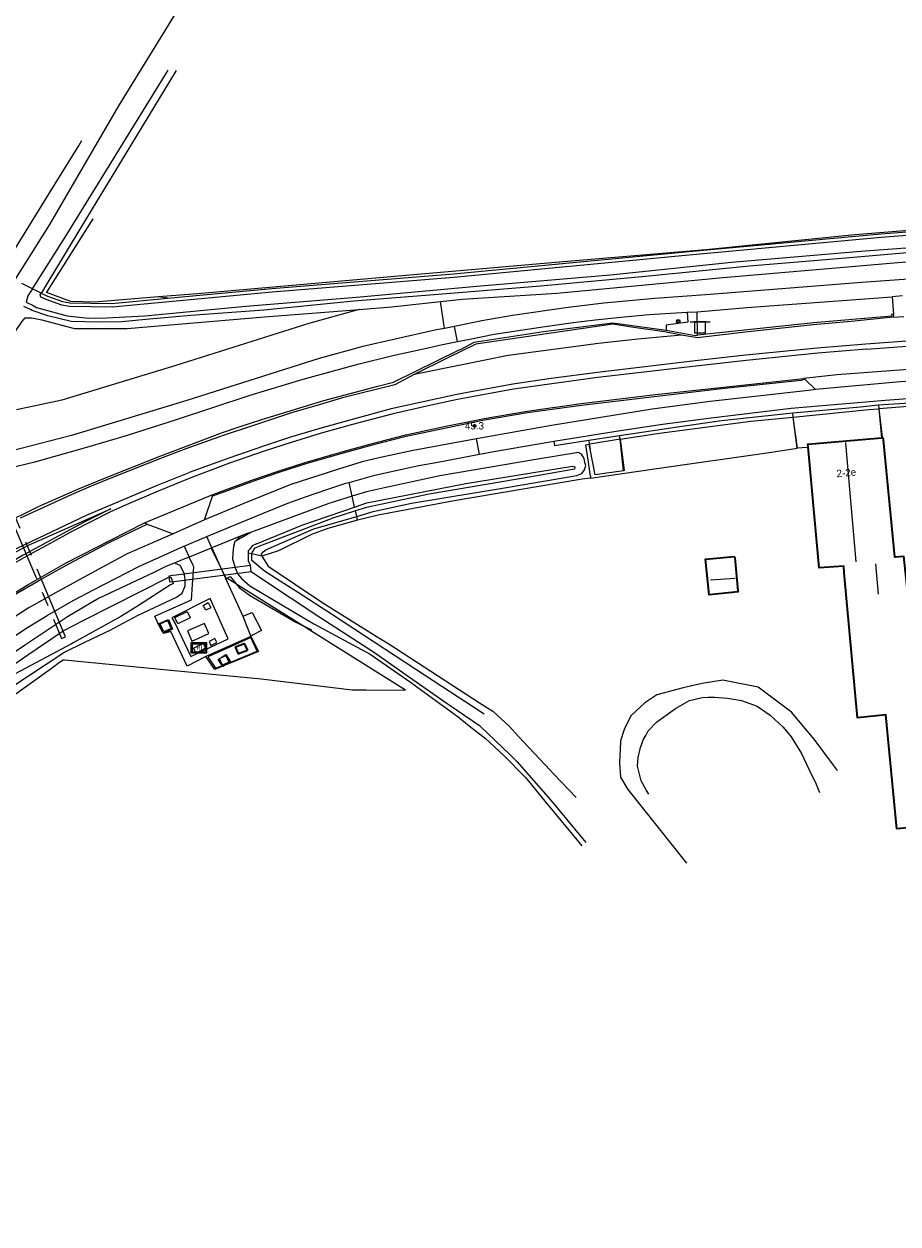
# Model space of a CAD drawing. Header units: metres. Extents: x 169249 to 194689, y 406250 to 412203.
# Tile 337 of 442: x 188052 to 188171, y 411534 to 411698. Entities that reach past the tile are written whole.
import ezdxf
from ezdxf.enums import TextEntityAlignment as Align

# ---------------------------------------------------------------- set-up
doc = ezdxf.new("R2010")
doc.units = ezdxf.units.M
doc.linetypes.add('BGT_NLCS_N264$0$AM-AS', pattern=[16, 10, -2, 2, -2])
doc.layers.get('0').update_dxf_attribs({"linetype": 'CONTINUOUS'})
for name, color, linetype, lineweight in [('BGT_NLCS_N264$0$B-WE-AM-AS_KUNSTWERK_DUIKER-GV', 252, 'BGT_NLCS_N264$0$AM-AS', 18), ('BGT_NLCS_N264$0$B-WE-GW-TALUD_KRUIN-G', 252, 'CONTINUOUS', 18), ('BGT_NLCS_N264$0$B-WE-GW-WATERGANG_INSTEEK-G', 252, 'CONTINUOUS', 18), ('BGT_NLCS_N264$0$B-WE-GW-WATERGANG_SLOOT_BODEM-G', 252, 'CONTINUOUS', 18), ('BGT_NLCS_N264$0$B-WE-GW-WATERGANG_WATERLIJN-G', 252, 'CONTINUOUS', 18), ('BGT_NLCS_N264$0$B-WE-IE-TERREINAFSCHEIDING_KUNSTMATIG_HEKWERK-G', 252, 'BGT_NLCS_N264$0$IE-TERREINAFSCHEIDING-KUNSTMATIG', 18), ('BGT_NLCS_N264$0$B-WE-KW-KUNSTWERK_DUIKER-G', 252, 'CONTINUOUS', 18), ('BGT_NLCS_N264$0$B-WE-OG-TOPOGRAFIE_BEBOUWING-G', 252, 'CONTINUOUS', 35), ('BGT_NLCS_N264$0$B-WE-OG-TOPOGRAFIE_TERREIN_AGRARISCH-GV', 252, 'CONTINUOUS', 18), ('BGT_NLCS_N264$0$B-WE-OG-TOPOGRAFIE_TERREIN_GROEN-GV', 252, 'CONTINUOUS', 18), ('BGT_NLCS_N264$0$B-WE-OG-TOPOGRAFIE_TERREIN_ONBEGROEID-GV', 252, 'CONTINUOUS', 18), ('BGT_NLCS_N264$0$B-WE-OG-TOPOGRAFIE_WATER-GV', 252, 'CONTINUOUS', 18), ('BGT_NLCS_N264$0$B-WE-OG-TOPOGRAFIE_WEG_BERM-GV', 252, 'CONTINUOUS', 18), ('BGT_NLCS_N264$0$B-WE-OG-TOPOGRAFIE_WEG_RIJWEG-GV', 252, 'CONTINUOUS', 18), ('BGT_NLCS_N264$0$B-WE-OG-TOPOGRAFIE_WEG_RIJWIELPAD-GV', 252, 'CONTINUOUS', 18), ('BGT_NLCS_N264$0$B-WE-OG-TOPOGRAFIE_WEG_VERHARD-G', 252, 'CONTINUOUS', 18), ('BGT_NLCS_N264$0$B-WE-OG-TOPOGRAFIE_WEG_VOETPAD-GV', 252, 'CONTINUOUS', 18), ('BGT_NLCS_N264$0$B-WE-VW-VERKEERSTEKEN_BORD-S', 252, 'CONTINUOUS', 25), ('X-XX-AL-REFERENTIE-G', 7, 'CONTINUOUS', 18)]:
    doc.layers.add(name, color=color, linetype=linetype, lineweight=lineweight)
for name, color, linetype in [('BGT_NLCS_N264$0$B-WE-IE-MEUBILAIR_WEGMEUBILAIR-S', 252, 'CONTINUOUS'), ('BGT_NLCS_N264$0$B-WE-IE-TERREINAFSCHEIDING_KUNSTMATIG_HEKWERK_RASTER-G', 252, 'CONTINUOUS'), ('BGT_NLCS_N264$0$B-WE-KG-KADASTRAAL_NOK-G', 252, 'CONTINUOUS'), ('BGT_NLCS_N264$0$B-WE-OG-TOPOGRAFIE_WEG_INRIT-GV', 252, 'CONTINUOUS'), ('BGT_NLCS_N264$0$B-WE-VH-KANTOPSLUITING-G', 252, 'CONTINUOUS'), ('BGT_NLCS_N264$0$B-WE-VH-VERHARDING_ROOSTER-G', 252, 'CONTINUOUS'), ('BGT_NLCS_N264$0$B-WE-VW-MARKERING-G', 252, 'CONTINUOUS'), ('BGT_NLCS_N264$0$Label_Nummeraanduidingreeks', 252, 'CONTINUOUS'), ('BGT_NLCS_N264$0$Label_Puntobject', 252, 'CONTINUOUS')]:
    doc.layers.add(name, color=color, linetype=linetype)
doc.styles.add('BGT_NLCS_N264$0$NLCS-ISO', font='NLCS-ISO.ttf')
doc.styles.add('BGT_NLCS_N264$0$STANDARD', font='txt')
doc.linetypes.add('BGT_NLCS_N264$0$IE-TERREINAFSCHEIDING-KUNSTMATIG', pattern='A,4,[82,NLCS.SHX,S=0.75,R=90,X=0,Y=0],4,-2', length=10)

# ---------------------------------------------------------------- blocks, each defined once
blk = doc.blocks.new('BGT_NLCS_N264$0$SIE-WEG_AFVALBAK_TYPE_01')
for radius in [0.25, 0.156]:
    blk.add_circle((0, 0), radius)
blk = doc.blocks.new('BGT_NLCS_N264$0$SVW-VERKEERSTEKEN_BORD_ANWB-SO')
blk.add_line((-1.375, 0), (1.375, 0))
at = {"flags": 128}
blk.add_lwpolyline([(-0.75, 0), (-0.75, -1.5), (0.75, -1.5), (0.75, 0)], close=True, dxfattribs=at)
blk = doc.blocks.new('BGT_NLCS_N264$0$SRI-TERREINKAST-SO')
at = {"ltscale": 0.1}
h = blk.add_hatch(color=256, dxfattribs=at)
h.paths.add_polyline_path([(1.16, 0.64), (-1.01, 0.64), (-1.01, -0.71), (1.16, -0.71)])
h.paths.add_polyline_path([(1.01, 0.49), (-0.86, 0.49), (-0.86, -0.56), (1.01, -0.56)], flags=16)
at = {"flags": 128}
for points in [[(1.16, 0.64), (-1.01, 0.64), (-1.01, -0.71), (1.16, -0.71)], [(1.01, 0.49), (-0.86, 0.49), (-0.86, -0.56), (1.01, -0.56)]]:
    blk.add_lwpolyline(points, close=True, dxfattribs=at)
at = {"style": 'BGT_NLCS_N264$0$NLCS-ISO'}
blk.add_text('RI', height=0.6, dxfattribs=at).set_placement((-0.26, -0.29))
blk = doc.blocks.new('BGT_NLCS_N264$0$SIE-WEG_PAAL_ALGEMEEN_TYPE_02-SO')
at = {"ltscale": 0.5}
h = blk.add_hatch(color=256, dxfattribs=at)
h.paths.add_polyline_path([(0, 0), (0.1875, 0, 0.41421356), (0, 0.1875)])
h.paths.add_polyline_path([(0, -0.1875), (0, 0), (-0.1875, 0, 0.41421356)])
for p, q in [((-0.1875, 0), (0.1875, 0)), ((0, -0.1875), (0, 0.1875))]:
    blk.add_line(p, q, dxfattribs=at)
blk.add_circle((0, 0), 0.1875, dxfattribs=at)
blk = doc.blocks.new('BGT_NLCS_N264')
at = {"layer": 'BGT_NLCS_N264$0$B-WE-AM-AS_KUNSTWERK_DUIKER-GV'}
blk.add_polyline3d([(188057.51, 411614.45, 9.42), (188043.99, 411646.56, 9.52), (188043.44, 411646.33, 9.52), (188056.96, 411614.22, 9.42), (188057.51, 411614.45, 9.42)], dxfattribs=at)
at = {"layer": 'BGT_NLCS_N264$0$B-WE-GW-TALUD_KRUIN-G'}
blk.add_polyline3d([(188162.77, 411596.21, 11.26), (188162.24, 411596.93, 11.23), (188159.61, 411600.47, 11.06), (188156.49, 411604.14, 11), (188151.97, 411607.55, 10.95), (188147.15, 411608.53, 10.88), (188144.32, 411608.08, 10.86), (188141.71, 411607.48, 10.87), (188138.14, 411606.51, 10.9), (188136.52, 411605.4, 10.95), (188134.61, 411603.64, 11.01), (188133.68, 411601.78, 11.01), (188133.19, 411600.24, 11), (188133.18, 411600.09, 11), (188133.06, 411597.26, 10.99), (188133.19, 411595.26, 11.02), (188134.18, 411593.61, 11.03), (188142.17, 411583.54, 11.09)], dxfattribs=at)
at = {"layer": 'BGT_NLCS_N264$0$B-WE-GW-WATERGANG_INSTEEK-G'}
for points in [[(188050.6, 411663.09, 11.1), (188055.36, 411670.71, 11.07), (188064.78, 411686.87, 11.04), (188075.78, 411704.78, 10.96)], [(188072.57, 411691.71, 10.74), (188059.45, 411670.07, 11), (188054.83, 411662.38, 11.07), (188054.36, 411661.61, 11.08), (188054.19, 411661.32, 11.08)], [(188082.15, 411628.46, 10.99), (188081.21, 411628.01, 10.99), (188080.66, 411627.47, 10.99)], [(188080.66, 411627.47, 10.99), (188080.61, 411627.42, 10.98), (188080.4, 411626.75, 10.98), (188080.36, 411626.33, 10.98), (188080.3, 411625.84, 10.98), (188080.29, 411625.06, 10.98), (188080.63, 411623.84, 10.98), (188080.99, 411622.98, 10.98), (188081.54, 411622.34, 10.98), (188082.63, 411621.37, 10.99), (188091.35, 411616.2, 10.64), (188099.06, 411612.06, 10.49), (188104.54, 411608.22, 10.45), (188111.03, 411603.51, 10.58), (188112.56, 411602.3, 10.59), (188114.78, 411600.56, 10.61), (188117.32, 411598.18, 10.61), (188120.17, 411595.29, 10.59), (188120.24, 411595.22, 10.59), (188121.08, 411594.18, 10.6), (188122.86, 411592, 10.6), (188127.93, 411585.93, 10.24)], [(188084.27, 411625.42, 10.73), (188085.13, 411624.09, 10.72), (188092.6, 411619.06, 10.72), (188100.25, 411614.31, 10.7), (188101.58, 411613.48, 10.7), (188113.94, 411605.44, 10.68), (188115.76, 411604.3, 10.69), (188117.99, 411602.25, 10.74), (188119.34, 411600.8, 10.75), (188123.58, 411596.22, 10.78), (188124.1, 411595.67, 10.87), (188127.12, 411592.51, 11.38)], [(188050.05, 411607.52, 10.45), (188057.28, 411612.3, 10.39), (188060.12, 411613.7, 10.3), (188063.69, 411615.4, 10.54), (188064, 411615.57, 10.55), (188067.43, 411617.39, 10.68), (188072.63, 411619.82, 10.9), (188073.43, 411620.4, 10.87), (188073.84, 411621.39, 10.83), (188073.83, 411622.31, 10.91), (188073.68, 411623.13, 10.93), (188073.15, 411624.16, 10.91), (188072.49, 411624.45, 10.89)]]:
    blk.add_polyline3d(points, dxfattribs=at)
at = {"layer": 'BGT_NLCS_N264$0$B-WE-GW-WATERGANG_SLOOT_BODEM-G'}
blk.add_line((188052.98, 411661.92, 9.97), (188051.56, 411662.62, 9.93), dxfattribs=at)
for points in [[(188052.98, 411661.92, 9.97), (188057.45, 411668.98, 9.92), (188059.01, 411671.45, 9.91), (188071.52, 411691.75, 9.88)], [(188083.55, 411627.1, 9.89), (188082.96, 411626.86, 9.88), (188082.57, 411626.36, 9.88), (188082.42, 411626.17, 9.88), (188082.42, 411625.85, 9.89)], [(188082.93, 411625.73, 9.75), (188082.94, 411625.94, 9.76), (188083.36, 411626.59, 9.79), (188083.71, 411626.73, 9.79)], [(188082.42, 411625.85, 9.89), (188082.42, 411624.97, 9.89), (188082.42, 411624.76, 9.89), (188082.72, 411624.15, 9.21)], [(188114.61, 411603.88, 9.69), (188105.26, 411609.99, 9.69), (188093.89, 411617.41, 9.69), (188089.12, 411620.52, 9.7), (188087.27, 411621.7, 9.7), (188084.65, 411623.37, 9.71), (188084.09, 411623.84, 9.71), (188082.9, 411624.83, 9.72), (188082.93, 411625.73, 9.75)], [(188082.82, 411623.35, 9.21), (188084.22, 411622.38, 9.81), (188092.18, 411617.12, 9.77), (188099.65, 411612.3, 9.69), (188103.05, 411609.9, 9.62), (188109.55, 411605.32, 9.48), (188109.94, 411605.06, 9.48), (188113.94, 411602.34, 9.48), (188114.11, 411602.18, 9.48), (188118.12, 411598.34, 9.45), (188119.07, 411597.43, 9.44), (188123.62, 411592.17, 9.44), (188128, 411586.9, 9.43), (188128.46, 411586.35, 9.43)], [(188071.81, 411622.57, 9.6), (188071.94, 411622.37, 9.45), (188071.96, 411622.34, 9.43), (188072.08, 411621.99, 9.43), (188072.09, 411621.97, 9.43), (188072.16, 411621.7, 9.62), (188072.17, 411621.64, 9.66), (188072.15, 411621.64, 9.65), (188071.81, 411621.52, 9.61), (188067.3, 411618.63, 9.58), (188065.03, 411617.18, 9.56), (188058.54, 411613.6, 9.59), (188058.3, 411613.47, 9.59), (188045.05, 411606.42, 9.32)], [(188050.6, 411610.73, 9.45), (188052.37, 411611.95, 9.5), (188057.19, 411615.26, 9.61), (188060, 411616.69, 9.62), (188071.61, 411622.58, 9.63), (188071.81, 411622.57, 9.6)]]:
    blk.add_polyline3d(points, dxfattribs=at)
at = {"layer": 'BGT_NLCS_N264$0$B-WE-GW-WATERGANG_WATERLIJN-G'}
blk.add_polyline3d([(188137.03, 411592.96, 10.19), (188136.73, 411593.47, 10.19), (188136, 411594.76, 10.19), (188135.49, 411596.79, 10.18), (188135.61, 411597.98, 10.16), (188135.9, 411599.31, 10.15), (188136.33, 411600.45, 10.14), (188136.62, 411600.98, 10.14), (188136.96, 411601.62, 10.14), (188138.09, 411602.77, 10.14), (188139.08, 411603.51, 10.13), (188140.67, 411604.64, 10.12), (188142.6, 411605.73, 10.13), (188144.3, 411606.14, 10.13), (188145.16, 411606.18, 10.15), (188145.99, 411606.21, 10.16), (188147.76, 411606.06, 10.17), (188149.69, 411605.72, 10.17), (188151.84, 411604.97, 10.17), (188153.59, 411603.72, 10.17), (188155.38, 411602.1, 10.18), (188156.46, 411600.77, 10.18), (188157.88, 411598.49, 10.18), (188158.88, 411596.37, 10.18), (188159.85, 411594.34, 10.18), (188160.34, 411593.17, 10.18)], dxfattribs=at)
at = {"layer": 'BGT_NLCS_N264$0$B-WE-IE-TERREINAFSCHEIDING_KUNSTMATIG_HEKWERK-G'}
for points in [[(188129.1, 411636.09, 10.84), (188137.81, 411637.35, 10.98), (188153.79, 411639.62, 11.19), (188154.37, 411639.71, 11.22), (188157.27, 411640.19, 11.36)], [(188129.1, 411636.09, 10.84), (188127.96, 411635.93, 10.82), (188110.48, 411633, 10.72), (188100.14, 411631.04, 10.64), (188097.33, 411630.34, 10.64)], [(188097.33, 411630.34, 10.64), (188096.16, 411630.05, 10.64), (188093.28, 411629.2, 10.63), (188091.03, 411628.39, 10.62), (188086.56, 411626.15, 10.62)]]:
    blk.add_polyline3d(points, dxfattribs=at)
at = {"layer": 'BGT_NLCS_N264$0$B-WE-IE-TERREINAFSCHEIDING_KUNSTMATIG_HEKWERK_RASTER-G'}
for points in [[(188070.2, 411660.81, 11.13), (188061.52, 411660.09, 11.21), (188058.23, 411660.2, 11.18), (188054.91, 411661.39, 11.07), (188055.04, 411661.6, 11.07), (188061.25, 411671.48, 11.06)], [(188207, 411671.89, 11.19), (188198.55, 411671.8, 11.4), (188183.88, 411670.77, 11.42), (188165.12, 411669.27, 11.33), (188144.81, 411667.22, 11.13), (188124.33, 411665.52, 11.2), (188102.91, 411663.63, 11.17), (188075.52, 411661.25, 11.07), (188070.2, 411660.81, 11.13)], [(187996.36, 411543.63, 10.36), (188000.67, 411551.95, 10.38), (188006.59, 411563.78, 10.39), (188008.8, 411567.58, 10.41), (188012.03, 411572.3, 10.44), (188014.56, 411575.66, 10.45), (188018.83, 411579.97, 10.47), (188028.51, 411588.63, 10.46), (188044.67, 411602.4, 10.4), (188050.28, 411606.33, 10.41), (188055.71, 411610.24, 10.41), (188056.68, 411610.95, 10.41), (188057.19, 411611.3, 10.39), (188057.34, 411611.29, 10.4), (188071.85, 411609.88, 10.69), (188084.2, 411608.7, 10.71), (188096.57, 411607.21, 10.46), (188098.45, 411607.2, 10.23), (188103.86, 411607.17, 10.13), (188079.5, 411622.42, 11.12)], [(188079.5, 411622.42, 11.12), (188079.48, 411622.44, 11.12), (188079.95, 411622.67, 11.13), (188081.16, 411621.14, 11.13), (188082.61, 411620.1, 11.12), (188088.93, 411616.43, 11), (188091.03, 411615.36, 10.8)]]:
    blk.add_polyline3d(points, dxfattribs=at)
at = {"layer": 'BGT_NLCS_N264$0$B-WE-KG-KADASTRAAL_NOK-G'}
for p, q in [((188167.98, 411624.39, 15.86), (188168.33, 411620.24, 15.9)), ((188145.48, 411622.21, 13.64), (188148.8, 411622.44, 13.65))]:
    blk.add_line(p, q, dxfattribs=at)
blk.add_polyline3d([(188163.88, 411640.96, 19.65), (188163.89, 411640.87, 19.65), (188165.26, 411624.64, 19.59)], dxfattribs=at)
at = {"layer": 'BGT_NLCS_N264$0$B-WE-KW-KUNSTWERK_DUIKER-G'}
blk.add_polyline3d([(188082.72, 411624.15, 9.21), (188072.59, 411622.83, 9.2), (188072.15, 411622.78, 9.2), (188071.57, 411622.7, 9.2), (188071.67, 411621.91, 9.2), (188072.26, 411621.98, 9.2), (188082.51, 411623.31, 9.21), (188082.82, 411623.35, 9.21), (188082.72, 411624.15, 9.21)], dxfattribs=at)
at = {"layer": 'BGT_NLCS_N264$0$B-WE-OG-TOPOGRAFIE_BEBOUWING-G'}
blk.add_line((188168.76, 411641.59, 15.8), (188168.97, 411641.61, 15.81), dxfattribs=at)
for points in [[(188168.97, 411641.61, 15.81), (188169, 411641.32, 15.8), (188170.54, 411625.33, 15.73), (188170.66, 411625.33, 14.95), (188171.8, 411625.43, 14.64), (188172.22, 411621.15, 14.63), (188172.22, 411620.39, 17.06), (188196.96, 411622.68, 15.65), (188199.9, 411590.99, 15.72), (188199.55, 411590.96, 15.72), (188177.68, 411588.88, 15.75), (188170.86, 411588.23, 15.76), (188169.37, 411603.78, 15.71), (188165.51, 411603.36, 14.4), (188163.68, 411623.15, 14.43), (188163.65, 411624.07, 18.67), (188160.27, 411623.82, 15.72), (188158.76, 411640.37, 15.72), (188158.73, 411640.73, 15.72), (188168.76, 411641.59, 15.8)], [(188148.73, 411625.41, 12.42), (188148.76, 411625.2, 12.43), (188149.2, 411620.69, 12.68), (188149.21, 411620.56, 12.68), (188145.28, 411620.16, 12.68), (188144.79, 411625.03, 12.49), (188148.73, 411625.41, 12.42)], [(188082.3, 411612.56, 13.37), (188081.1, 411612.12, 13.4), (188080.66, 411613.07, 13.43), (188081.86, 411613.54, 13.43), (188082.3, 411612.56, 13.37)]]:
    blk.add_polyline3d(points, dxfattribs=at)
at = {"layer": 'BGT_NLCS_N264$0$B-WE-OG-TOPOGRAFIE_TERREIN_AGRARISCH-GV'}
blk.add_polyline3d([(188071.39, 411660.62, 11.14), (188085.65, 411661.94, 11.06), (188110.39, 411663.96, 11.06), (188142.03, 411666.96, 11.15), (188168.67, 411669.42, 11.27), (188186.47, 411670.76, 11.31)], dxfattribs=at)
at = {"layer": 'BGT_NLCS_N264$0$B-WE-OG-TOPOGRAFIE_TERREIN_GROEN-GV'}
blk.add_line((188071.39, 411660.62, 11.14), (188070.2, 411660.81, 8.59), dxfattribs=at)
blk.add_polyline3d([(188054.19, 411661.32, 11.08), (188055.03, 411660.9, 11.12), (188057.11, 411660.16, 11.16), (188058.07, 411660.02, 11.2), (188063.83, 411659.92, 11.19), (188071.39, 411660.62, 11.14)], dxfattribs=at)
at = {"layer": 'BGT_NLCS_N264$0$B-WE-OG-TOPOGRAFIE_TERREIN_ONBEGROEID-GV', "linetype": 'Continuous'}
for p, q in [((188129.08, 411636.34, 10.86), (188129.1, 411636.09, 10.84)), ((188082.15, 411628.46, 10.99), (188077.46, 411626.56, 10.98)), ((188082.85, 411628.72, 10.99), (188082.15, 411628.46, 10.99)), ((188077.46, 411626.56, 10.98), (188077.38, 411626.53, 10.98)), ((188077.38, 411626.53, 10.98), (188078.65, 411623.94, 4.46)), ((188086.56, 411626.15, 10.62), (188084.27, 411625.42, 10.73)), ((188078.65, 411623.94, 4.46), (188079.43, 411622.37, 0.51))]:
    blk.add_line(p, q, dxfattribs=at)
blk.add_polyline3d([(188074.38, 411625.31, 10.95), (188073.52, 411624.96, 10.89), (188073.08, 411624.79, 10.83), (188071.08, 411623.97, 10.82), (188070.27, 411623.56, 10.81)], dxfattribs=at)
at = {"layer": 'BGT_NLCS_N264$0$B-WE-OG-TOPOGRAFIE_WATER-GV'}
for p, q in [((188054.19, 411661.32, 11.08), (188052.98, 411661.92, 9.97)), ((188096.93, 411632.12, 9.94), (188096.59, 411633.61, 11.08)), ((188097.22, 411630.86, 10.68), (188097.05, 411631.61, 9.87)), ((188082.85, 411628.72, 10.99), (188080.66, 411627.47, 3.17)), ((188082.93, 411625.73, 3.94), (188082.42, 411625.85, 1.34)), ((188084.27, 411625.42, 10.73), (188082.93, 411625.73, 3.94))]:
    blk.add_line(p, q, dxfattribs=at)
for points in [[(188186.51, 411670.26, 11.31), (188168.71, 411668.92, 11.27), (188142.07, 411666.46, 11.15), (188110.44, 411663.46, 11.06), (188085.69, 411661.44, 11.06), (188063.85, 411659.42, 11.19), (188058.03, 411659.52, 11.2), (188056.99, 411659.67, 11.16), (188054.84, 411660.44, 11.12), (188054.15, 411660.78, 11.1), (188054.05, 411661.1, 11.08), (188054.19, 411661.32, 11.08)], [(188178.04, 411667.3, 10.03), (188164.43, 411666.16, 10.03), (188150.77, 411665, 10.03), (188136.6, 411663.6, 10.02), (188122.28, 411662.27, 9.99), (188108.33, 411661.13, 9.99), (188096.84, 411660.24, 9.99), (188084.53, 411658.98, 10.01), (188074.58, 411658.28, 10.03), (188068.45, 411657.74, 10.03), (188065.18, 411657.43, 10.05), (188062.01, 411657.35, 10.09), (188058.26, 411657.46, 10.09), (188055.07, 411658.22, 10.09), (188052.96, 411658.97, 10.04), (188052.73, 411659.08, 10.04), (188051.82, 411659.51, 10.02)], [(188052.98, 411661.92, 9.97), (188052.37, 411660.96, 9.98), (188052.12, 411660.1, 10), (188053.08, 411659.62, 10.04), (188053.55, 411659.38, 10.05), (188057.73, 411658.22, 10.11), (188060.65, 411657.9, 10.13), (188063.14, 411657.95, 10.08), (188068.33, 411658.23, 10.02), (188082.09, 411659.53, 10), (188097.17, 411660.79, 10.03), (188113.58, 411662.27, 10.06), (188131.8, 411663.8, 10.06), (188148.34, 411665.57, 10.09), (188165.96, 411667.03, 10.13), (188183.16, 411668.34, 10.15), (188186.62, 411668.56, 10.16)], [(188108.62, 411660.16, 11.16), (188111.61, 411660.49, 11.17), (188124.48, 411661.33, 11.27), (188147.18, 411663.46, 11.29), (188171.53, 411665.57, 11.35), (188186.76, 411666.53, 11.34)], [(188097.54, 411659.09, 11.1), (188101.94, 411659.44, 11.13), (188108.62, 411660.16, 11.16)], [(188043.69, 411644.72, 11.12), (188046.82, 411645.7, 11.04), (188047.6, 411646.01, 11), (188048.61, 411646.55, 10.98), (188049.01, 411646.99, 10.98), (188049.32, 411647.52, 10.97), (188049.42, 411647.96, 10.96), (188049.28, 411648.49, 10.97), (188049.14, 411649.17, 10.98), (188048.73, 411649.91, 10.99), (188048.1, 411650.47, 11.04), (188047.41, 411651, 11.05), (188047.49, 411651.49, 11.07), (188051.56, 411657.39, 11.1), (188051.99, 411657.95, 11.1), (188052.91, 411657.95, 11.09), (188054.27, 411657.67, 11.07), (188055.43, 411657.36, 11.07), (188058.74, 411656.52, 11.07), (188065.92, 411656.52, 11.05), (188084.65, 411658.07, 11.01), (188097.54, 411659.09, 11.1)], [(188097.22, 411630.86, 10.68), (188099.45, 411631.51, 10.68), (188104.68, 411632.67, 10.73), (188117.66, 411634.79, 10.77), (188127.23, 411636.45, 10.93), (188127.91, 411636.7, 10.98), (188128.28, 411637.2, 11.04), (188128.46, 411637.82, 11.09), (188128.34, 411638.21, 11.11), (188128.25, 411638.78, 11.14), (188127.87, 411639.35, 11.18), (188127.45, 411639.59, 11.19), (188121.64, 411638.61, 11.18), (188108.56, 411636.38, 11.11), (188100.99, 411634.77, 11.09), (188098.53, 411634.23, 11.09), (188096.59, 411633.61, 11.08)], [(188096.93, 411632.12, 9.94), (188098.57, 411632.69, 9.94), (188112.11, 411635.37, 9.98), (188126.62, 411637.73, 9.98), (188126.96, 411637.64, 9.98), (188126.97, 411637.56, 9.98), (188126.9, 411637.29, 9.98), (188121.54, 411636.37, 9.98), (188112.17, 411634.76, 9.98), (188107.11, 411633.89, 9.96), (188098.56, 411632.09, 9.89), (188097.05, 411631.61, 9.87)], [(188096.59, 411633.61, 11.08), (188093.43, 411632.6, 11.06), (188082.85, 411628.72, 10.99)], [(188083.55, 411627.1, 9.89), (188089.86, 411629.7, 9.93), (188096.93, 411632.12, 9.94)], [(188097.05, 411631.61, 9.87), (188093.97, 411630.64, 9.82), (188083.71, 411626.73, 9.79)], [(188084.27, 411625.42, 10.73), (188084.21, 411625.72, 10.72), (188084.45, 411626.04, 10.72), (188084.83, 411626.31, 10.71), (188091.35, 411629.18, 10.7), (188097.22, 411630.86, 10.68)], [(188070.27, 411623.56, 10.81), (188069.47, 411623.16, 10.81), (188062.02, 411619.64, 10.78), (188057.76, 411617.16, 10.71), (188051.91, 411613.23, 10.83), (188048.51, 411610.96, 10.8), (188043.91, 411607.77, 10.78), (188038.56, 411603.49, 10.77), (188021.14, 411588.8, 10.54), (188017.98, 411585.99, 10.66), (188013.33, 411581.69, 10.55), (188011.93, 411580.2, 10.54), (188009.41, 411577.51, 10.53), (188006.38, 411573.59, 10.55), (188004.79, 411571.04, 10.51), (188000.12, 411562.15, 10.69), (187993.3, 411548.51, 10.77), (187988.28, 411538.7, 11.19), (187986.62, 411535.53, 11.28), (187986.25, 411534.31, 11.36)]]:
    blk.add_polyline3d(points, dxfattribs=at)
at = {"layer": 'BGT_NLCS_N264$0$B-WE-OG-TOPOGRAFIE_WEG_BERM-GV'}
for p, q in [((188109.18, 411656.52, 11.24), (188108.62, 411660.16, 11.16)), ((188156.73, 411644.41, 11.36), (188156.67, 411644.97, 11.38)), ((188157.32, 411640.19, 0.23), (188156.73, 411644.41, 11.36)), ((188096.59, 411633.61, 11.08), (188096.17, 411635.5, 11.12)), ((188097.33, 411630.34, 10.64), (188097.22, 411630.86, 10.68))]:
    blk.add_line(p, q, dxfattribs=at)
for points in [[(188097.54, 411659.09, 11.1), (188090.66, 411657.2, 11.23), (188072.55, 411651.47, 11.21), (188056.98, 411646.72, 11.24), (188050.82, 411645.41, 10.96)], [(188170.4, 411658.43, 11.49), (188170.16, 411658.46, 11.59), (188170.19, 411658.17, 11.6), (188159.51, 411657.27, 11.69), (188143.69, 411655.61, 11.64)], [(188048.87, 411629.76, 11.39), (188053.82, 411632.2, 11.43), (188059.19, 411634.57, 11.44), (188062.71, 411636.02, 11.43), (188070.52, 411639.13, 11.42), (188078.92, 411642.3, 11.48), (188081.2, 411643.06, 11.49), (188084.26, 411644.08, 11.5), (188092.72, 411646.66, 11.56), (188100.11, 411648.65, 11.58), (188102.24, 411649.17, 11.54), (188111.17, 411653.57, 11.53), (188111.45, 411653.7, 11.53), (188113.23, 411654.64, 11.42), (188122.69, 411656.11, 11.52), (188132.12, 411657.29, 11.52), (188139.42, 411656.27, 11.49)], [(188158.31, 411649.57, 11.51), (188157.83, 411649.41, 11.6), (188146.95, 411648.26, 11.59), (188127.85, 411646, 11.45), (188120.49, 411645, 11.42), (188114.62, 411644.01, 11.42), (188113.11, 411643.66, 11.48), (188109.39, 411642.9, 11.38), (188103.96, 411641.74, 11.32), (188099, 411640.5, 11.3), (188095.38, 411639.51, 11.28), (188090.27, 411638.02, 11.27), (188086.6, 411636.83, 11.26), (188082.79, 411635.53, 11.25), (188079.66, 411634.38, 11.29), (188077.54, 411633.6, 11.1)], [(188133.12, 411641.38, 11.24), (188138.49, 411642.22, 10.98), (188150.96, 411643.84, 10.98), (188156.73, 411644.41, 11.36)], [(188156.73, 411644.41, 11.36), (188167.05, 411645.43, 10.98), (188168.41, 411645.53, 11.36)], [(188129.08, 411636.34, 10.86), (188128.82, 411638.24, 10.98), (188128.46, 411640.64, 10.98), (188128.92, 411640.7, 11.2)], [(188021.24, 411598.72, 10.94), (188021.49, 411598.75, 10.97), (188020.99, 411599.44, 11.04), (188022.46, 411600.73, 11.07), (188028.5, 411605.43, 11.06), (188032.6, 411608.46, 11.07), (188035.35, 411610.27, 11.1), (188038.98, 411612.85, 11.1), (188042.48, 411615.18, 11.09), (188045.92, 411617.35, 11.12), (188050.18, 411619.99, 11.12), (188053.94, 411622.18, 11.13), (188057.95, 411624.37, 11.13), (188063.37, 411627.24, 11.15), (188066.81, 411628.92, 11.13), (188068.63, 411629.78, 11.09)]]:
    blk.add_polyline3d(points, dxfattribs=at)
at = {"layer": 'BGT_NLCS_N264$0$B-WE-OG-TOPOGRAFIE_WEG_INRIT-GV'}
for p, q in [((188158.2, 411649.66, 11.48), (188158.31, 411649.57, 11.51)), ((188168.35, 411646.06, 11.51), (188168.41, 411645.53, 11.36)), ((188175.48, 411646.09, 11.36), (188168.41, 411645.53, 11.36)), ((188168.41, 411645.53, 11.36), (188168.76, 411641.59, 0.77)), ((188128.85, 411641.28, 11.27), (188128.92, 411640.7, 11.2)), ((188133.12, 411641.38, 11.24), (188133.05, 411641.91, 11.27)), ((188133.61, 411637.09, 0.17), (188133.12, 411641.38, 11.24)), ((188128.92, 411640.7, 11.2), (188129.04, 411640.03, 9.42)), ((188076.45, 411630.38, 11.04), (188077.54, 411633.6, 11.1)), ((188077.54, 411633.6, 11.1), (188077.57, 411633.87, 11.08)), ((188068.28, 411630, 11.08), (188068.63, 411629.78, 11.09)), ((188068.63, 411629.78, 11.09), (188072.18, 411628.49, 11.02)), ((188077.46, 411626.56, 10.98), (188076.76, 411628.11, 10.98)), ((188073.66, 411626.82, 10.97), (188074.38, 411625.31, 10.95)), ((188077.38, 411626.53, 10.98), (188074.38, 411625.31, 10.95))]:
    blk.add_line(p, q, dxfattribs=at)
for points in [[(188178.56, 411651.36, 11.4), (188162.67, 411650.16, 11.52), (188158.2, 411649.66, 11.48)], [(188158.31, 411649.57, 11.51), (188158.41, 411649.48, 11.55), (188159.8, 411648.16, 11.42)], [(188133.12, 411641.38, 11.24), (188129, 411640.71, 11.23), (188128.92, 411640.7, 11.2)]]:
    blk.add_polyline3d(points, dxfattribs=at)
at = {"layer": 'BGT_NLCS_N264$0$B-WE-OG-TOPOGRAFIE_WEG_RIJWEG-GV'}
blk.add_line((188068.28, 411630, 11.08), (188077.57, 411633.87, 11.08), dxfattribs=at)
for points in [[(188170.38, 411658.05, 11.54), (188164.65, 411657.44, 11.55), (188159.45, 411656.99, 11.47), (188150.18, 411656.01, 11.57), (188143.68, 411655.22, 11.45), (188141.52, 411655.59, 11.43)], [(188141.52, 411655.59, 11.43), (188139.17, 411656.04, 11.46), (188134.69, 411656.69, 11.4), (188132.15, 411657.09, 11.32), (188113.45, 411654.36, 11.31), (188109.63, 411652.5, 11.31), (188105.03, 411650.24, 11.31)], [(188141.52, 411655.59, 11.43), (188135.54, 411655.06, 11.4), (188130.17, 411654.46, 11.34), (188117.87, 411652.81, 11.36), (188111.57, 411651.54, 11.37), (188105.03, 411650.24, 11.31)], [(188105.03, 411650.24, 11.31), (188102.42, 411648.8, 11.3), (188095.29, 411647.04, 11.38), (188092.11, 411646.1, 11.39), (188088.34, 411644.97, 11.4), (188083.12, 411643.27, 11.39), (188079, 411641.9, 11.34), (188073.9, 411640.07, 11.34), (188070.7, 411638.84, 11.32), (188063.93, 411636.18, 11.33), (188061.01, 411634.97, 11.31), (188058.26, 411633.78, 11.31), (188055.5, 411632.55, 11.26), (188051.33, 411630.63, 11.26)], [(188077.57, 411633.87, 11.08), (188082.76, 411635.78, 11.11), (188086.51, 411637.04, 11.16), (188090.2, 411638.2, 11.19), (188095.36, 411639.73, 11.21), (188099, 411640.72, 11.22), (188103.92, 411641.97, 11.24), (188109.38, 411643.19, 11.25), (188113.06, 411643.92, 11.29), (188114.59, 411644.22, 11.31), (188120.47, 411645.23, 11.35), (188127.82, 411646.26, 11.37), (188137.97, 411647.49, 11.38), (188149.76, 411648.78, 11.4), (188158.2, 411649.66, 11.48)], [(188020.62, 411599.57, 10.92), (188027.04, 411604.7, 10.89), (188031.56, 411607.98, 10.9), (188034.79, 411610.32, 10.9), (188037.88, 411612.51, 10.93), (188042.94, 411615.85, 10.95), (188047.69, 411618.74, 10.98), (188048.4, 411619.16, 10.98), (188052.49, 411621.6, 10.97), (188057.61, 411624.52, 11), (188063.64, 411627.61, 10.98), (188068.28, 411630, 11.08)]]:
    blk.add_polyline3d(points, dxfattribs=at)
at = {"layer": 'BGT_NLCS_N264$0$B-WE-OG-TOPOGRAFIE_WEG_RIJWIELPAD-GV'}
for p, q in [((188171.65, 411660.96, 11.44), (188170.23, 411660.84, 11.43)), ((188170.23, 411660.84, 11.43), (188170.4, 411658.43, 11.49)), ((188142.28, 411658.74, 11.45), (188143.64, 411658.77, 11.45)), ((188170.4, 411658.43, 11.49), (188170.38, 411658.05, 11.54)), ((188170.38, 411658.05, 11.54), (188171.83, 411658.12, 11.54)), ((188110.54, 411656.79, 11.24), (188109.18, 411656.52, 11.24)), ((188110.95, 411654.71, 11.35), (188110.54, 411656.79, 11.24)), ((188168.35, 411646.06, 11.51), (188175.42, 411646.55, 11.45)), ((188113.96, 411639.33, 11.22), (188113.55, 411641.43, 11.27)), ((188128.85, 411641.28, 11.27), (188133.05, 411641.91, 11.27)), ((188076.45, 411630.38, 11.04), (188072.18, 411628.49, 11.02)), ((188073.66, 411626.82, 10.97), (188076.76, 411628.11, 10.98))]:
    blk.add_line(p, q, dxfattribs=at)
for points in [[(188186.92, 411664.28, 11.38), (188184.49, 411664.08, 11.4), (188166.1, 411662.78, 11.41), (188145.42, 411661.15, 11.38), (188137.85, 411660.61, 11.35), (188130.93, 411659.97, 11.34), (188126.05, 411659.36, 11.3), (188118.46, 411658.26, 11.28), (188114.27, 411657.53, 11.24), (188110.54, 411656.79, 11.24)], [(188143.64, 411658.77, 11.45), (188150.42, 411659.35, 11.44), (188170.23, 411660.84, 11.43)], [(188110.95, 411654.71, 11.35), (188112.66, 411655.04, 11.37), (188115.95, 411655.74, 11.41), (188122.28, 411656.66, 11.4), (188126.75, 411657.33, 11.4), (188129.71, 411657.68, 11.4), (188133.22, 411658.03, 11.4), (188137.1, 411658.41, 11.45), (188142.28, 411658.74, 11.45)], [(188109.18, 411656.52, 11.24), (188108.07, 411656.3, 11.23), (188102.45, 411655.02, 11.25), (188098.03, 411654.06, 11.26), (188092.08, 411652.41, 11.23), (188074.03, 411646.69, 11.21), (188058.33, 411641.9, 11.24), (188049.88, 411639.73, 11.15)], [(188049.36, 411637.33, 11.28), (188053.48, 411638.36, 11.26), (188060.43, 411640.29, 11.25), (188065.97, 411641.95, 11.24), (188072.49, 411644.02, 11.26), (188082.67, 411647.38, 11.28), (188089.9, 411649.58, 11.31), (188097.36, 411651.63, 11.31), (188102.12, 411652.81, 11.31), (188106.33, 411653.71, 11.31), (188108.93, 411654.32, 11.33), (188110.95, 411654.71, 11.35)], [(188177.53, 411649.64, 11.37), (188171.34, 411649.23, 11.49), (188159.8, 411648.16, 11.42)], [(188159.8, 411648.16, 11.42), (188158.84, 411648.06, 11.5), (188145.41, 411646.55, 11.39), (188137.52, 411645.47, 11.37), (188123.78, 411643.24, 11.19), (188113.55, 411641.43, 11.27)], [(188124.11, 411641.11, 11.25), (188132.59, 411642.51, 11.19), (188138.92, 411643.45, 11.19), (188145.57, 411644.33, 11.24), (188156.44, 411645.65, 11.39), (188169.26, 411646.71, 11.47), (188174.84, 411647.15, 11.42), (188179.28, 411647.61, 11.37), (188185.58, 411648.11, 11.35), (188189.94, 411648.32, 11.31), (188194.3, 411648.48, 11.31), (188197.55, 411648.57, 11.35), (188203.37, 411648.68, 11.35), (188208.55, 411648.68, 11.27), (188212.46, 411648.73, 11.27)], [(188156.67, 411644.97, 11.38), (188165.92, 411645.83, 11.49), (188168.35, 411646.06, 11.51)], [(188133.05, 411641.91, 11.27), (188140.98, 411643.09, 11.28), (188146.94, 411643.94, 11.28), (188156.67, 411644.97, 11.38)], [(188113.55, 411641.43, 11.27), (188104.91, 411639.85, 11.21), (188100.44, 411638.89, 11.14), (188097.96, 411638.29, 11.14), (188094.61, 411637.28, 11.12), (188091.92, 411636.41, 11.13), (188088.25, 411635.2, 11.09), (188081.84, 411632.6, 11.09), (188076.45, 411630.38, 11.04)], [(188124.11, 411641.11, 11.25), (188124.2, 411640.53, 11.16), (188128.85, 411641.28, 11.27)], [(188113.96, 411639.33, 11.22), (188115.9, 411639.7, 11.23), (188124.11, 411641.11, 11.25)], [(188096.17, 411635.5, 11.12), (188097.76, 411635.95, 11.12), (188099.67, 411636.47, 11.12), (188103.17, 411637.27, 11.18), (188105.69, 411637.8, 11.2), (188108.29, 411638.26, 11.19), (188113.96, 411639.33, 11.22)], [(188076.76, 411628.11, 10.98), (188076.77, 411628.12, 10.98), (188082.59, 411630.55, 11.04), (188087.81, 411632.68, 11.09), (188090.21, 411633.55, 11.11), (188093.27, 411634.59, 11.11), (188095.73, 411635.38, 11.12), (188096.17, 411635.5, 11.12)], [(188072.18, 411628.49, 11.02), (188065.92, 411625.73, 11.02), (188061.44, 411623.36, 11.02), (188056.15, 411620.43, 11.02), (188052.39, 411618.36, 11.01), (188048.92, 411616.05, 11.01), (188046.52, 411614.45, 10.97), (188042.99, 411612, 10.96), (188040.55, 411610.23, 10.93), (188037.4, 411607.89, 10.91), (188034.89, 411605.86, 10.91), (188031.79, 411603.45, 10.87), (188027.4, 411599.6, 10.87)], [(188028.64, 411597.84, 10.79), (188035.64, 411603.78, 10.86), (188040.63, 411607.63, 10.85), (188044.66, 411610.55, 10.91), (188048.82, 411613.4, 10.89), (188052.3, 411615.72, 10.92), (188054.99, 411617.32, 10.94), (188058.56, 411619.4, 10.92), (188061.33, 411620.86, 10.9), (188067.52, 411624.02, 10.9), (188073.64, 411626.82, 10.97), (188073.66, 411626.82, 10.97)]]:
    blk.add_polyline3d(points, dxfattribs=at)
at = {"layer": 'BGT_NLCS_N264$0$B-WE-OG-TOPOGRAFIE_WEG_VERHARD-G'}
for p, q in [((188157.27, 411640.19, 11.36), (188156.73, 411644.41, 11.36)), ((188168.41, 411645.53, 11.36), (188168.87, 411641.65, 11.33)), ((188157.32, 411640.19, 11.36), (188157.27, 411640.19, 11.36)), ((188077.46, 411626.56, 10.98), (188078.65, 411623.94, 10.97)), ((188078.65, 411623.94, 10.97), (188079.38, 411622.33, 10.97)), ((188081.69, 411617.23, 10.96), (188082.77, 411614.48, 11.12)), ((188070.82, 411614.95, 10.89), (188070.74, 411615.1, 10.9)), ((188082.77, 411614.48, 11.12), (188076.62, 411611.73, 11.13)), ((188078.94, 411610.41, 10.87), (188078.87, 411610.52, 10.88)), ((188079.25, 411610.54, 11.14), (188078.94, 411610.41, 11.14)), ((188079.8, 411610.89, 10.87), (188079.25, 411610.54, 10.87))]:
    blk.add_line(p, q, dxfattribs=at)
for points in [[(188037.25, 411644.27, 11.2), (188038.78, 411647.24, 11.18), (188041.65, 411652.8, 11.14), (188055.29, 411674.91, 11.11), (188059.35, 411681.52, 11.11), (188059.73, 411682.15, 11.11)], [(188133.12, 411641.38, 11.24), (188133.67, 411637.1, 10.93), (188133.61, 411637.09, 10.93)], [(188129.04, 411640.03, 11.15), (188128.94, 411640.51, 11.18), (188128.92, 411640.7, 11.2)], [(188133.61, 411637.09, 10.93), (188129.74, 411636.53, 10.94), (188129.04, 411640.03, 11.15)], [(188158.76, 411640.27, 11.38), (188157.98, 411640.23, 11.37), (188157.32, 411640.19, 11.36)], [(188070.74, 411615.1, 10.9), (188070.14, 411616.18, 10.98), (188069.69, 411617.24, 10.97), (188074.66, 411619.49, 11), (188074.82, 411621.57, 10.97), (188075, 411623.98, 10.94), (188074.92, 411624.15, 10.94), (188074.38, 411625.31, 10.95)], [(188079.38, 411622.33, 10.97), (188079.47, 411622.13, 10.97), (188081.69, 411617.24, 10.96), (188081.69, 411617.23, 10.96)], [(188074.61, 411611.76, 10.96), (188079.7, 411614.16, 10.97), (188077.23, 411619.64, 11), (188072.02, 411617.04, 11.01), (188072.45, 411616.26, 11.08), (188074.61, 411611.76, 10.96)], [(188070.74, 411615.1, 10.92), (188070.26, 411616.23, 10.98), (188071.55, 411616.77, 11.03), (188072.08, 411615.47, 11.01), (188070.82, 411614.95, 10.91)], [(188081.69, 411617.23, 10.96), (188082.97, 411617.77, 10.9), (188084.23, 411615.28, 10.87), (188083.02, 411614.65, 10.82), (188082.77, 411614.48, 11.12)], [(188070.82, 411614.95, 10.91), (188070.8, 411614.94, 10.91), (188070.74, 411615.1, 10.92)], [(188076.62, 411611.73, 11.13), (188074.11, 411610.43, 10.9), (188071.88, 411615.17, 10.97), (188070.86, 411614.88, 10.89), (188070.82, 411614.95, 10.89)], [(188076.61, 411612.86, 11.19), (188075.32, 411612.21, 11.2), (188074.97, 411612.9, 11.2), (188076.26, 411613.54, 11.19), (188076.61, 411612.86, 11.19)], [(188082.77, 411614.48, 11.12), (188082.78, 411614.48, 11.12), (188082.8, 411614.45, 11.12), (188083.83, 411612.41, 11.13), (188080.94, 411611.23, 11.14), (188079.25, 411610.54, 11.14)], [(188078.94, 411610.41, 11.14), (188077.85, 411609.97, 11.15), (188076.62, 411611.73, 11.13)], [(188078.87, 411610.52, 10.88), (188078.33, 411611.35, 10.92), (188079.37, 411612.03, 10.95), (188080.01, 411611.03, 10.87), (188079.8, 411610.89, 10.87)], [(188079.25, 411610.54, 10.87), (188078.97, 411610.36, 10.87), (188078.94, 411610.41, 10.87)]]:
    blk.add_polyline3d(points, dxfattribs=at)
at = {"layer": 'BGT_NLCS_N264$0$B-WE-OG-TOPOGRAFIE_WEG_VOETPAD-GV'}
blk.add_line((188143.69, 411655.61, 11.64), (188143.64, 411658.77, 11.45), dxfattribs=at)
for points in [[(188142.28, 411658.74, 11.45), (188142.39, 411657.36, 11.55), (188139.43, 411656.93, 11.6), (188139.42, 411656.27, 11.49)], [(188139.42, 411656.27, 11.49), (188143.41, 411655.52, 11.62), (188143.69, 411655.61, 11.64)]]:
    blk.add_polyline3d(points, dxfattribs=at)
at = {"layer": 'BGT_NLCS_N264$0$B-WE-VH-KANTOPSLUITING-G'}
blk.add_line((188078.87, 411610.52, 11.16), (188079.8, 411610.89, 11.16), dxfattribs=at)
blk.add_polyline3d([(188079.8, 411610.89, 11.16), (188080.89, 411611.33, 11.16), (188083.65, 411612.45, 11.16), (188082.79, 411614.34, 11.17), (188080.07, 411613.13, 11.17), (188076.89, 411611.7, 11.17), (188077.95, 411610.15, 11.16), (188078.87, 411610.52, 11.16)], dxfattribs=at)
at = {"layer": 'BGT_NLCS_N264$0$B-WE-VH-VERHARDING_ROOSTER-G'}
for points in [[(188076.96, 411619.09, 11.27), (188077.31, 411618.4, 11.28), (188076.65, 411618.05, 11.27), (188076.29, 411618.72, 11.27), (188076.96, 411619.09, 11.27)], [(188070.92, 411615.1, 11.22), (188070.41, 411616.22, 11.2), (188071.4, 411616.67, 11.2), (188071.9, 411615.55, 11.23), (188070.92, 411615.1, 11.22)], [(188074.09, 411617.89, 11.27), (188074.52, 411617.02, 11.3), (188072.82, 411616.18, 11.31), (188072.39, 411617.06, 11.27), (188074.09, 411617.89, 11.27)], [(188074.14, 411615.23, 11.32), (188074.74, 411613.84, 11.3), (188077.06, 411614.86, 11.3), (188076.46, 411616.25, 11.31), (188074.14, 411615.23, 11.32)], [(188077.86, 411614.18, 11.21), (188077.08, 411613.79, 11.2), (188077.34, 411613.26, 11.19), (188078.13, 411613.65, 11.18), (188077.86, 411614.18, 11.21)], [(188079.35, 411611.87, 11.27), (188079.78, 411610.97, 11.29), (188078.93, 411610.56, 11.31), (188078.49, 411611.45, 11.29), (188079.35, 411611.87, 11.27)]]:
    blk.add_polyline3d(points, dxfattribs=at)
at = {"layer": 'BGT_NLCS_N264$0$B-WE-VW-MARKERING-G', "linetype": 'Continuous'}
for p, q in [((188176.19, 411655.08, 11.5), (188166.66, 411654.37, 11.49)), ((188166.73, 411653.67, 11.49), (188176.16, 411654.4, 11.5)), ((188069.83, 411635.02, 11.14), (188074.37, 411636.84, 11.17)), ((188074.58, 411636.13, 11.16), (188070.13, 411634.31, 11.13)), ((188079.29, 411622.27, 10.88), (188079.38, 411622.33, 10.88)), ((188079.38, 411622.33, 10.88), (188079.43, 411622.37, 10.88)), ((188079.43, 411622.37, 10.88), (188079.5, 411622.42, 10.88)), ((188079.5, 411622.42, 10.88), (188079.5, 411622.42, 10.88))]:
    blk.add_line(p, q, dxfattribs=at)
at = {"layer": 'BGT_NLCS_N264$0$B-WE-VW-MARKERING-G'}
for points in [[(188166.66, 411654.37, 11.49), (188160.02, 411653.8, 11.47), (188150.27, 411652.84, 11.45), (188143.39, 411652.07, 11.46), (188130.03, 411650.51, 11.36), (188123.73, 411649.67, 11.33), (188118.52, 411648.91, 11.36), (188114.57, 411648.17, 11.34), (188112.31, 411647.76, 11.32), (188110.88, 411647.5, 11.3), (188107.31, 411646.74, 11.29), (188101.91, 411645.52, 11.24), (188096.57, 411644.1, 11.28), (188092.16, 411642.85, 11.22), (188088.19, 411641.65, 11.24), (188084.51, 411640.46, 11.21), (188079.78, 411638.82, 11.21), (188074.37, 411636.84, 11.17)], [(188166.73, 411653.67, 11.49), (188160.08, 411653.11, 11.47), (188150.34, 411652.15, 11.45), (188143.46, 411651.37, 11.46), (188130.1, 411649.81, 11.36), (188123.8, 411648.97, 11.33), (188118.59, 411648.21, 11.36), (188114.64, 411647.48, 11.34), (188112.44, 411647.08, 11.32), (188110.95, 411646.8, 11.3), (188107.38, 411646.04, 11.29), (188101.98, 411644.82, 11.24), (188096.64, 411643.4, 11.28), (188092.23, 411642.15, 11.22), (188088.26, 411640.95, 11.24), (188084.58, 411639.76, 11.21), (188079.85, 411638.13, 11.21), (188074.58, 411636.13, 11.16)], [(188016.75, 411605.23, 11.05), (188021.25, 411608.51, 11.06), (188027, 411612.55, 11.05), (188027.86, 411613.12, 11.07), (188031.44, 411615.5, 11.13), (188034.95, 411617.64, 11.06), (188038.35, 411619.67, 11.08), (188041.3, 411621.4, 11.12), (188049.07, 411625.66, 11.1), (188060.37, 411631.04, 11.12), (188069.83, 411635.02, 11.14)], [(188070.13, 411634.31, 11.13), (188065.76, 411632.43, 11.09), (188063.55, 411631.43, 11.06), (188061.14, 411630.22, 11.06), (188058.37, 411628.79, 11.05), (188055.4, 411627.18, 11.04), (188052.53, 411625.61, 11.06), (188049.31, 411623.78, 11.06), (188046.69, 411622.2, 11.04), (188043.86, 411620.44, 11.04), (188041.42, 411618.95, 11), (188038.31, 411616.92, 10.98), (188034.93, 411614.6, 10.94), (188031.45, 411612.17, 10.97), (188029.54, 411610.76, 10.96), (188028.04, 411609.66, 10.94), (188018.71, 411602.55, 10.94)], [(188027.78, 411612.72, 11.08), (188028.03, 411612.88, 11.08), (188032.09, 411615.41, 11.09), (188047.18, 411624.16, 11.1), (188052.46, 411626.92, 11.1), (188063.67, 411631.89, 11.08), (188059.88, 411629.97, 11.09), (188051.73, 411625.58, 11.08), (188048.26, 411623.58, 11.08), (188044.45, 411621.3, 11.05), (188040.57, 411618.93, 11.04), (188036.03, 411615.9, 11.09), (188029.3, 411611.1, 11.05), (188029.08, 411610.94, 11.05), (188029.17, 411611.28, 11.06), (188029.19, 411611.36, 11.06), (188029.07, 411611.81, 11.08), (188028.93, 411612.17, 11.08), (188028.91, 411612.22, 11.08), (188028.68, 411612.42, 11.09), (188028.3, 411612.59, 11.12), (188028.21, 411612.61, 11.11), (188027.78, 411612.72, 11.08)]]:
    blk.add_polyline3d(points, dxfattribs=at)
at = {"layer": 'BGT_NLCS_N264$0$B-WE-IE-MEUBILAIR_WEGMEUBILAIR-S', "color": 7}
for name, p in [('BGT_NLCS_N264$0$SIE-WEG_AFVALBAK_TYPE_01', (188141.06, 411657.49, 11.53)), ('BGT_NLCS_N264$0$SIE-WEG_PAAL_ALGEMEEN_TYPE_02-SO', (188113.27, 411643.22, 11.3)), ('BGT_NLCS_N264$0$SRI-TERREINKAST-SO', (188075.62, 411612.95, 11.19))]:
    blk.add_blockref(name, p, dxfattribs=at)
at = {"layer": 'BGT_NLCS_N264$0$B-WE-VW-VERKEERSTEKEN_BORD-S', "color": 7}
blk.add_blockref('BGT_NLCS_N264$0$SVW-VERKEERSTEKEN_BORD_ANWB-SO', (188144.04, 411657.41, 11.56), dxfattribs=at)
at = {"layer": 'BGT_NLCS_N264$0$Label_Nummeraanduidingreeks', "color": 7, "lineweight": 18, "style": 'BGT_NLCS_N264$0$STANDARD'}
blk.add_text('2-2e', height=1, rotation=5.2, dxfattribs=at).set_placement((188163.98, 411636.81), align=Align.MIDDLE)
at = {"layer": 'BGT_NLCS_N264$0$Label_Puntobject', "lineweight": 18, "style": 'BGT_NLCS_N264$0$STANDARD'}
blk.add_text('45.3', height=1, dxfattribs=at).set_placement((188113.27, 411643.22, 11.3), align=Align.MIDDLE)

msp = doc.modelspace()

# ---------------------------------------------------------------- block references
at = {"layer": 'X-XX-AL-REFERENTIE-G'}
msp.add_blockref('BGT_NLCS_N264', (0, 0), dxfattribs=at)

doc.saveas('drawing.dxf')
